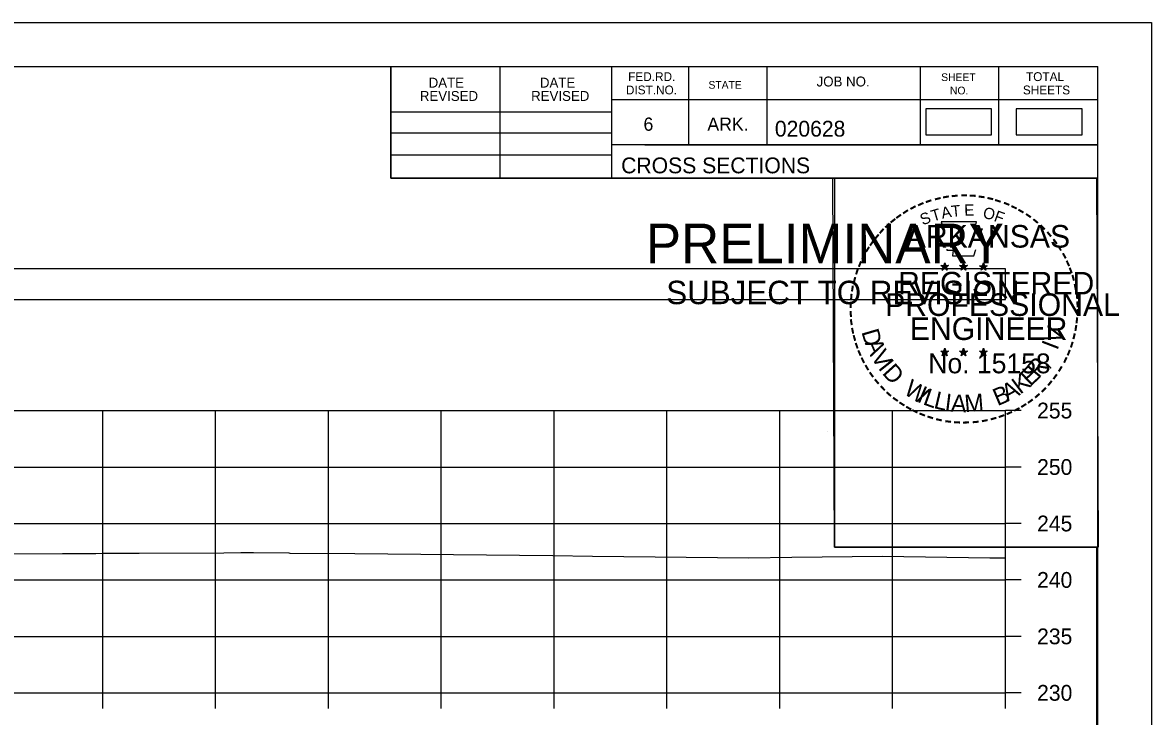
# Model space of a CAD drawing. Extents: x 1369627 to 1374022, y 380035 to 398173.
# Drawn here: x 1372161.4 to 1372261.5, y 381897.4 to 381958.8 of the extents above; entities that cross this region are included whole.
import ezdxf

# ---------------------------------------------------------------- set-up
doc = ezdxf.new("R2010")
doc.units = 0
for name, color, linetype in [('Default', 7, 'Continuous'), ('R_Axis', 7, 'Continuous'), ('R_Axis Annot', 7, 'Continuous'), ('R_Border', 7, 'Continuous'), ('R_Border PE', 7, 'Continuous'), ('R_Border Prem', 7, 'Continuous'), ('R_Exist Surface', 7, 'Continuous'), ('R_Grid', 7, 'Continuous'), ('R_No Plot', 7, 'Continuous')]:
    doc.layers.add(name, color=color, linetype=linetype)

msp = doc.modelspace()

# ---------------------------------------------------------------- linework, layer by layer
at = {"layer": 'Default'}
for points in [[(1372241.46, 381948.88), (1372247.3, 381948.88), (1372247.3, 381951.19), (1372241.46, 381951.19)], [(1372249.48, 381948.88), (1372255.32, 381948.88), (1372255.32, 381951.19), (1372249.48, 381951.19)], [(1371948.53, 381934.3), (1372248.53, 381934.3), (1372248.53, 381937.01), (1371948.53, 381937.01)]]:
    msp.add_lwpolyline(points, close=True, dxfattribs=at)
at = {"layer": 'R_Axis'}
for p, q in [((1372248.53, 381899.46), (1372248.53, 381924.46)), ((1372249.93, 381924.46), (1372248.53, 381924.46)), ((1372249.93, 381919.46), (1372248.53, 381919.46)), ((1372249.93, 381914.46), (1372248.53, 381914.46)), ((1372249.93, 381909.46), (1372248.53, 381909.46)), ((1372249.93, 381904.46), (1372248.53, 381904.46)), ((1371948.53, 381899.46), (1372248.53, 381899.46)), ((1372168.53, 381898.06), (1372168.53, 381899.46)), ((1372178.53, 381898.06), (1372178.53, 381899.46)), ((1372188.53, 381898.06), (1372188.53, 381899.46)), ((1372198.53, 381898.06), (1372198.53, 381899.46)), ((1372208.53, 381898.06), (1372208.53, 381899.46)), ((1372218.53, 381898.06), (1372218.53, 381899.46)), ((1372228.53, 381898.06), (1372228.53, 381899.46)), ((1372238.53, 381898.06), (1372238.53, 381899.46)), ((1372248.53, 381898.06), (1372248.53, 381899.46)), ((1372249.93, 381899.46), (1372248.53, 381899.46))]:
    msp.add_line(p, q, dxfattribs=at)
at = {"layer": 'R_Border'}
for p, q in [((1371940.53, 381954.92), (1372256.71, 381954.92)), ((1372194.07, 381945.04), (1372194.07, 381954.92)), ((1372203.75, 381945.04), (1372203.75, 381954.92)), ((1372213.61, 381954.92), (1372213.61, 381945.04)), ((1372220.45, 381954.92), (1372220.45, 381947.98)), ((1372227.39, 381954.92), (1372227.39, 381947.98)), ((1372240.97, 381954.92), (1372240.97, 381947.98)), ((1372247.91, 381954.92), (1372247.91, 381947.98)), ((1372256.71, 381749.46), (1372256.71, 381954.92)), ((1372256.71, 381951.98), (1372213.61, 381951.98)), ((1372256.71, 381952), (1372256.71, 381952)), ((1372194.07, 381950.9), (1372213.61, 381950.9)), ((1372194.07, 381949.04), (1372213.61, 381949.04)), ((1372256.71, 381947.98), (1372213.61, 381947.98)), ((1372216.57, 381947.98), (1372256.71, 381947.98)), ((1372194.07, 381947.1), (1372213.61, 381947.1)), ((1372256.71, 381945.04), (1372194.07, 381945.04))]:
    msp.add_line(p, q, dxfattribs=at)
at = {"layer": 'R_Border PE'}
for p, q in [((1372242.79, 381937.3), (1372243.14, 381937.19)), ((1372242.79, 381937.3), (1372243.05, 381937.25)), ((1372242.79, 381937.3), (1372243.03, 381937.18)), ((1372243.14, 381937.55), (1372243.1, 381937.3)), ((1372243.14, 381937.19), (1372243.14, 381937.55)), ((1372243.14, 381937.55), (1372243.19, 381937.3)), ((1372243.49, 381937.3), (1372243.14, 381937.19)), ((1372243.49, 381937.3), (1372243.2, 381937.25)), ((1372243.49, 381937.3), (1372243.29, 381937.2)), ((1372244.46, 381937.3), (1372244.81, 381937.19)), ((1372244.46, 381937.3), (1372244.72, 381937.25)), ((1372244.46, 381937.3), (1372244.7, 381937.18)), ((1372244.81, 381937.55), (1372244.77, 381937.3)), ((1372244.81, 381937.19), (1372244.81, 381937.55)), ((1372244.81, 381937.55), (1372244.86, 381937.3)), ((1372245.16, 381937.3), (1372244.81, 381937.19)), ((1372245.16, 381937.3), (1372244.87, 381937.25)), ((1372245.16, 381937.3), (1372244.96, 381937.2)), ((1372246.23, 381937.29), (1372246.58, 381937.18)), ((1372246.23, 381937.29), (1372246.48, 381937.24)), ((1372246.23, 381937.29), (1372246.47, 381937.16)), ((1372246.58, 381937.54), (1372246.54, 381937.29)), ((1372246.58, 381937.18), (1372246.58, 381937.54)), ((1372246.58, 381937.54), (1372246.63, 381937.29)), ((1372246.92, 381937.29), (1372246.58, 381937.18)), ((1372246.92, 381937.29), (1372246.64, 381937.24)), ((1372246.92, 381937.29), (1372246.72, 381937.18)), ((1372242.93, 381936.89), (1372243.14, 381937.19)), ((1372242.93, 381936.89), (1372243.05, 381937.13)), ((1372242.93, 381936.89), (1372243.14, 381937.11)), ((1372243.36, 381936.89), (1372243.14, 381937.19)), ((1372243.36, 381936.89), (1372243.14, 381937.1)), ((1372243.36, 381936.89), (1372243.22, 381937.18)), ((1372244.6, 381936.89), (1372244.81, 381937.19)), ((1372244.6, 381936.89), (1372244.72, 381937.13)), ((1372244.6, 381936.89), (1372244.81, 381937.11)), ((1372245.03, 381936.89), (1372244.81, 381937.19)), ((1372245.03, 381936.89), (1372244.81, 381937.1)), ((1372245.03, 381936.89), (1372244.89, 381937.18)), ((1372246.36, 381936.88), (1372246.58, 381937.18)), ((1372246.36, 381936.88), (1372246.49, 381937.12)), ((1372246.36, 381936.88), (1372246.58, 381937.1)), ((1372246.79, 381936.88), (1372246.58, 381937.18)), ((1372246.79, 381936.88), (1372246.58, 381937.09)), ((1372246.79, 381936.88), (1372246.65, 381937.17)), ((1372242.79, 381929.73), (1372243.14, 381929.61)), ((1372242.79, 381929.73), (1372243.04, 381929.68)), ((1372242.79, 381929.73), (1372243.03, 381929.6)), ((1372242.92, 381929.32), (1372243.14, 381929.61)), ((1372242.92, 381929.32), (1372243.05, 381929.56)), ((1372242.92, 381929.32), (1372243.14, 381929.53)), ((1372243.14, 381929.98), (1372243.1, 381929.73)), ((1372243.14, 381929.61), (1372243.14, 381929.98)), ((1372243.14, 381929.98), (1372243.19, 381929.73)), ((1372243.49, 381929.73), (1372243.14, 381929.61)), ((1372243.35, 381929.32), (1372243.14, 381929.61)), ((1372243.35, 381929.32), (1372243.14, 381929.53)), ((1372243.49, 381929.73), (1372243.2, 381929.68)), ((1372243.35, 381929.32), (1372243.22, 381929.61)), ((1372243.49, 381929.73), (1372243.28, 381929.62)), ((1372244.46, 381929.73), (1372244.81, 381929.61)), ((1372244.46, 381929.73), (1372244.71, 381929.68)), ((1372244.46, 381929.73), (1372244.7, 381929.6)), ((1372244.59, 381929.32), (1372244.81, 381929.61)), ((1372244.59, 381929.32), (1372244.72, 381929.56)), ((1372244.59, 381929.32), (1372244.81, 381929.53)), ((1372244.81, 381929.98), (1372244.77, 381929.73)), ((1372244.81, 381929.61), (1372244.81, 381929.98)), ((1372244.81, 381929.98), (1372244.86, 381929.73)), ((1372245.16, 381929.73), (1372244.81, 381929.61)), ((1372245.02, 381929.32), (1372244.81, 381929.61)), ((1372245.02, 381929.32), (1372244.81, 381929.53)), ((1372245.16, 381929.73), (1372244.87, 381929.68)), ((1372245.02, 381929.32), (1372244.88, 381929.61)), ((1372245.16, 381929.73), (1372244.95, 381929.62)), ((1372246.23, 381929.72), (1372246.58, 381929.6)), ((1372246.23, 381929.72), (1372246.48, 381929.67)), ((1372246.23, 381929.72), (1372246.46, 381929.59)), ((1372246.36, 381929.31), (1372246.58, 381929.6)), ((1372246.36, 381929.31), (1372246.49, 381929.55)), ((1372246.36, 381929.31), (1372246.57, 381929.52)), ((1372246.58, 381929.97), (1372246.53, 381929.72)), ((1372246.79, 381929.31), (1372246.57, 381929.52)), ((1372246.58, 381929.6), (1372246.58, 381929.97)), ((1372246.58, 381929.97), (1372246.62, 381929.72)), ((1372246.92, 381929.72), (1372246.58, 381929.6)), ((1372246.79, 381929.31), (1372246.58, 381929.6)), ((1372246.92, 381929.72), (1372246.64, 381929.67)), ((1372246.79, 381929.31), (1372246.65, 381929.6)), ((1372246.92, 381929.72), (1372246.72, 381929.61))]:
    msp.add_line(p, q, dxfattribs=at)
for points in [[(1372242.84, 381941.18), (1372243.1, 381940.35)], [(1372246.35, 381940.25), (1372246.49, 381940.54), (1372245.8, 381940.51), (1372245.95, 381941.18), (1372242.84, 381941.18)], [(1372243.33, 381938.75), (1372243.33, 381938.67), (1372243.89, 381938.65), (1372243.84, 381938.17), (1372245.71, 381938.17), (1372245.91, 381938.71)], [(1372243.14, 381937.55), (1372243.36, 381936.89), (1372242.79, 381937.3), (1372243.49, 381937.3), (1372242.93, 381936.89), (1372243.14, 381937.55)], [(1372244.81, 381937.55), (1372245.03, 381936.89), (1372244.46, 381937.3), (1372245.16, 381937.3), (1372244.6, 381936.89), (1372244.81, 381937.55)], [(1372246.58, 381937.54), (1372246.79, 381936.88), (1372246.23, 381937.29), (1372246.92, 381937.29), (1372246.36, 381936.88), (1372246.58, 381937.54)], [(1372243.14, 381929.98), (1372243.35, 381929.32), (1372242.79, 381929.73), (1372243.49, 381929.73), (1372242.92, 381929.32), (1372243.14, 381929.98)], [(1372244.81, 381929.98), (1372245.02, 381929.32), (1372244.46, 381929.73), (1372245.16, 381929.73), (1372244.59, 381929.32), (1372244.81, 381929.98)], [(1372246.58, 381929.97), (1372246.79, 381929.31), (1372246.23, 381929.72), (1372246.92, 381929.72), (1372246.36, 381929.31), (1372246.58, 381929.97)]]:
    msp.add_lwpolyline(points, dxfattribs=at)
for centre, radius in [((1372243.14, 381937.19), 0.172), ((1372243.14, 381937.19), 0.145), ((1372243.14, 381937.19), 0.116), ((1372243.14, 381937.19), 0.0991), ((1372244.81, 381937.19), 0.172), ((1372244.81, 381937.19), 0.145), ((1372244.81, 381937.19), 0.116), ((1372244.81, 381937.19), 0.0991), ((1372246.58, 381937.17), 0.172), ((1372246.58, 381937.17), 0.145), ((1372246.58, 381937.17), 0.116), ((1372243.14, 381937.19), 0.0747), ((1372243.14, 381937.19), 0.0495), ((1372243.14, 381937.19), 0.0296), ((1372244.81, 381937.19), 0.0747), ((1372244.81, 381937.19), 0.0495), ((1372244.81, 381937.19), 0.0296), ((1372246.58, 381937.17), 0.0991), ((1372246.58, 381937.17), 0.0747), ((1372246.58, 381937.17), 0.0495), ((1372246.58, 381937.17), 0.0296), ((1372243.14, 381929.61), 0.172), ((1372243.14, 381929.61), 0.145), ((1372243.14, 381929.61), 0.116), ((1372243.14, 381929.61), 0.0991), ((1372243.14, 381929.61), 0.0747), ((1372243.14, 381929.61), 0.0495), ((1372243.14, 381929.61), 0.0296), ((1372244.81, 381929.61), 0.172), ((1372244.81, 381929.61), 0.145), ((1372244.81, 381929.61), 0.116), ((1372244.81, 381929.61), 0.0991), ((1372244.81, 381929.61), 0.0747), ((1372244.81, 381929.61), 0.0495), ((1372244.81, 381929.61), 0.0296), ((1372246.57, 381929.6), 0.172), ((1372246.57, 381929.6), 0.145), ((1372246.57, 381929.6), 0.116), ((1372246.57, 381929.6), 0.0991), ((1372246.57, 381929.6), 0.0747), ((1372246.57, 381929.6), 0.0495), ((1372246.57, 381929.6), 0.0296)]:
    msp.add_circle(centre, radius, dxfattribs=at)
at = {"layer": 'R_Exist Surface'}
msp.add_lwpolyline([(1372160.56, 381911.78), (1372164.96, 381911.81), (1372167.91, 381911.81), (1372168.53, 381911.83), (1372171.77, 381911.84), (1372179.26, 381911.86), (1372180.76, 381911.88), (1372181.9, 381911.88), (1372185.01, 381911.85), (1372185.12, 381911.84), (1372190.86, 381911.81), (1372205.46, 381911.65), (1372208.41, 381911.62), (1372211.92, 381911.57), (1372225.79, 381911.42), (1372229.59, 381911.48), (1372237.62, 381911.57), (1372247.14, 381911.43), (1372248.53, 381911.41)], dxfattribs=at)
at = {"layer": 'R_Grid'}
for p, q in [((1371948.53, 381924.46), (1372248.53, 381924.46)), ((1372168.53, 381899.46), (1372168.53, 381924.46)), ((1372178.53, 381899.46), (1372178.53, 381924.46)), ((1372188.53, 381899.46), (1372188.53, 381924.46)), ((1372198.53, 381899.46), (1372198.53, 381924.46)), ((1372208.53, 381899.46), (1372208.53, 381924.46)), ((1372218.53, 381899.46), (1372218.53, 381924.46)), ((1372228.53, 381899.46), (1372228.53, 381924.46)), ((1372238.53, 381899.46), (1372238.53, 381924.46)), ((1372248.53, 381899.46), (1372248.53, 381924.46)), ((1371948.53, 381919.46), (1372248.53, 381919.46)), ((1371948.53, 381914.46), (1372248.53, 381914.46)), ((1371948.53, 381909.46), (1372248.53, 381909.46)), ((1371948.53, 381904.46), (1372248.53, 381904.46)), ((1371948.53, 381899.46), (1372248.53, 381899.46))]:
    msp.add_line(p, q, dxfattribs=at)
at = {"layer": 'R_No Plot'}
for p, q in [((1371928.13, 381958.82), (1372261.46, 381958.82)), ((1372232.74, 381922.59), (1372232.74, 381922.59))]:
    msp.add_line(p, q, dxfattribs=at)
for points in [[(1371928.12, 381958.82), (1372261.46, 381958.82), (1372261.46, 381745.48), (1371928.12, 381745.48)], [(1372174.45, 381954.92), (1372194.07, 381954.92), (1372194.07, 381945.04), (1372210.18, 381945.04), (1372233.38, 381945.04), (1372233.38, 381912.37), (1372256.59, 381912.37), (1372256.71, 381749.46), (1371940.53, 381749.46), (1371940.53, 381954.92)], [(1372233.24, 381945.04), (1372256.59, 381945.04), (1372256.73, 381912.37), (1372233.38, 381912.37)]]:
    msp.add_lwpolyline(points, close=True, dxfattribs=at)

# ---------------------------------------------------------------- texts
at = {"layer": 'R_Axis Annot'}
for s, p in [('255', (1372251.33, 381923.76)), ('250', (1372251.33, 381918.76)), ('245', (1372251.33, 381913.76)), ('240', (1372251.33, 381908.76)), ('235', (1372251.33, 381903.76)), ('230', (1372251.33, 381898.76))]:
    msp.add_text(s, height=1.4, dxfattribs=at).set_placement(p)
at = {"layer": 'R_Border'}
for s, height, p in [('FED.RD.', 0.782, (1372215.09, 381953.64)), ('SHEET', 0.684, (1372242.83, 381953.64)), ('TOTAL', 0.782, (1372250.35, 381953.64)), ('DATE', 0.879, (1372197.41, 381953.06)), ('DATE', 0.879, (1372207.27, 381953.06)), ('STATE', 0.684, (1372222.21, 381952.96)), ('JOB NO.', 0.879, (1372231.79, 381953.16)), ('REVISED', 0.879, (1372196.63, 381951.88)), ('REVISED', 0.879, (1372206.49, 381951.88)), ('DIST.NO.', 0.782, (1372214.89, 381952.46)), ('NO.', 0.684, (1372243.61, 381952.46)), ('SHEETS', 0.782, (1372250.07, 381952.46)), ('6', 1.17, (1372216.45, 381949.24)), ('ARK.', 1.172, (1372222.11, 381949.24)), ('020628', 1.4, (1372228.09, 381948.72)), ('CROSS SECTIONS', 1.4, (1372214.47, 381945.47))]:
    msp.add_text(s, height=height, rotation=360, dxfattribs=at).set_placement(p)
at = {"layer": 'R_Border PE'}
for s, height, rotation, p in [('-', 1.6, 13.6301, (1372242.33, 381942.54)), ('-', 1.6, 10.2193, (1372243.01, 381942.71)), ('-', 1.6, 5.8968, (1372243.74, 381942.82)), ('-', 1.6, 0.1862, (1372244.51, 381942.89)), ('-', 1.6, 357.743, (1372245.24, 381942.88)), ('-', 1.6, 352.1617, (1372245.98, 381942.82)), ('-', 1.6, 347.2049, (1372246.7, 381942.71)), ('-', 1.6, 28.7918, (1372240.32, 381941.72)), ('-', 1.6, 24.3072, (1372240.95, 381942.03)), ('-', 1.6, 19.1761, (1372241.58, 381942.3)), ('T', 1, 16.4036, (1372242.1, 381941.19)), ('A', 1, 11.2132, (1372242.93, 381941.44)), ('T', 1, 6.0228, (1372243.78, 381941.6)), ('E', 1, 0.8323, (1372244.88, 381941.71)), ('O', 1, 350.4515, (1372246.49, 381941.5)), ('-', 1.6, 342.3362, (1372247.33, 381942.55)), ('-', 1.6, 337.8551, (1372248.07, 381942.33)), ('-', 1.6, 334.1211, (1372248.7, 381942.06)), ('-', 1.6, 329.6409, (1372249.28, 381941.77)), ('-', 1.6, 38.9507, (1372238.67, 381940.57)), ('-', 1.6, 36.2317, (1372239.14, 381940.95)), ('-', 1.6, 34.0636, (1372239.72, 381941.35)), ('S', 1, 21.594, (1372241.19, 381940.85)), ('F', 1, 340.0707, (1372247.44, 381941.27)), ('-', 1.6, 325.8627, (1372249.92, 381941.41)), ('-', 1.6, 320.5297, (1372250.53, 381940.99)), ('-', 1.6, 48.423, (1372237.78, 381939.68)), ('-', 1.6, 42.9622, (1372238.23, 381940.16)), ('ARKANSAS', 2, 360, (1372239.69, 381938.89)), ('-', 1.6, 315.5786, (1372251.13, 381940.5)), ('-', 1.6, 309.8797, (1372251.7, 381939.95)), ('-', 1.6, 54.2325, (1372236.97, 381938.63)), ('-', 1.6, 50.6142, (1372237.38, 381939.19)), ('-', 1.6, 306.6522, (1372252.22, 381939.35)), ('-', 1.6, 62.8713, (1372236.33, 381937.49)), ('-', 1.6, 58.0706, (1372236.64, 381938.1)), ('-', 1.4, 303.6753, (1372252.71, 381938.78)), ('-', 1.6, 299.6684, (1372253.03, 381938.17)), ('-', 1.6, 67.7743, (1372236.07, 381936.87)), ('-', 1.6, 294.6628, (1372253.35, 381937.56)), ('-', 1.6, 75.461, (1372235.66, 381935.53)), ('-', 1.6, 72.3945, (1372235.85, 381936.24)), ('REGISTERED', 2, 360, (1372239.01, 381934.74)), ('-', 1.6, 290.5728, (1372253.61, 381936.98)), ('-', 1.6, 285.1233, (1372253.84, 381936.4)), ('-', 1.6, 81.2013, (1372235.52, 381934.82)), ('-', 1.6, 280.5493, (1372254.04, 381935.66)), ('-', 1.6, 85.1863, (1372235.45, 381934.13)), ('PROFESSIONAL', 2, 360, (1372237.86, 381932.84)), ('-', 1.6, 276.5962, (1372254.21, 381934.89)), ('-', 1.6, 94.1959, (1372235.46, 381932.7)), ('-', 1.6, 89.0622, (1372235.42, 381933.43)), ('-', 1.6, 274.3301, (1372254.27, 381934.17)), ('-', 1.6, 269.9407, (1372254.3, 381933.54)), ('-', 1.6, 98.9479, (1372235.53, 381932.03)), ('ENGINEER', 2, 360, (1372240.05, 381930.71)), ('-', 1.6, 263.5172, (1372254.28, 381932.87)), ('-', 1.6, 101.7149, (1372235.66, 381931.3)), ('D', 1.54, 286.2848, (1372235.75, 381931.44)), ('V', 1.54, 72.6573, (1372253.35, 381930.28)), ('-', 1.6, 255.7626, (1372254.1, 381931.54)), ('-', 1.6, 260.9953, (1372254.21, 381932.22)), ('-', 1.6, 105.4578, (1372235.83, 381930.71)), ('-', 1.6, 109.0874, (1372236.04, 381930.07)), ('A', 1.54, 292.7835, (1372236.05, 381930.44)), ('I', 1.54, 69.0301, (1372253.12, 381929.74)), ('-', 1.6, 252.8681, (1372253.92, 381930.82)), ('-', 1.6, 114.0643, (1372236.3, 381929.48)), ('V', 1.54, 300.7936, (1372236.56, 381929.26)), ('No. 15158', 1.757, 360, (1372241.69, 381927.76)), ('-', 1.6, 247.8887, (1372253.7, 381930.15)), ('-', 1.6, 115.7289, (1372236.6, 381928.86)), ('-', 1.6, 120.4471, (1372236.96, 381928.27)), ('I', 1.54, 308.3502, (1372237.19, 381928.22)), ('D', 1.54, 311.9774, (1372237.54, 381927.75)), ('E', 1.54, 44.0175, (1372250.74, 381926.54)), ('R', 1.54, 50.3651, (1372251.47, 381927.25)), (',', 1.54, 57.4684, (1372252.2, 381928.13)), ('-', 1.6, 239.0712, (1372253.04, 381928.77)), ('-', 1.6, 244.6197, (1372253.43, 381929.52)), ('-', 1.6, 125.8934, (1372237.36, 381927.71)), ('-', 1.6, 130.7181, (1372237.82, 381927.16)), ('W', 1.54, 328.0731, (1372239.42, 381925.99)), ('K', 1.54, 36.9143, (1372249.83, 381925.85)), ('-', 1.6, 233.8452, (1372252.64, 381928.11)), ('-', 1.6, 134.2238, (1372238.34, 381926.62)), ('I', 1.54, 336.6877, (1372240.61, 381925.28)), ('L', 1.54, 340.3149, (1372241.14, 381925.03)), ('B', 1.54, 22.8589, (1372247.82, 381924.84)), ('A', 1.54, 28.9042, (1372248.71, 381925.22)), ('-', 1.6, 225.7653, (1372251.73, 381926.98)), ('-', 1.6, 231.2538, (1372252.21, 381927.55)), ('-', 1.6, 138.9338, (1372238.86, 381926.15)), ('-', 1.6, 144.6463, (1372239.42, 381925.75)), ('L', 1.54, 346.6625, (1372242.1, 381924.69)), ('I', 1.54, 353.0101, (1372243.09, 381924.45)), ('A', 1.54, 356.6373, (1372243.66, 381924.37)), ('M', 1.54, 4.6473, (1372244.95, 381924.31)), ('-', 1.6, 215.7363, (1372250.66, 381926)), ('-', 1.6, 221.0851, (1372251.21, 381926.47)), ('-', 1.6, 148.0898, (1372239.98, 381925.38)), ('-', 1.6, 151.5704, (1372240.56, 381925.05)), ('-', 1.6, 154.6002, (1372241.08, 381924.8)), ('-', 1.6, 158.5612, (1372241.71, 381924.55)), ('AAMU', 0.00002, 360, (1372244.74, 381924.31)), ('-', 1.6, 204.2516, (1372248.94, 381924.95)), ('-', 1.6, 207.3568, (1372249.57, 381925.27)), ('-', 1.6, 212.2491, (1372250.12, 381925.62)), ('-', 1.6, 162.7983, (1372242.39, 381924.34)), ('-', 1.6, 167.5555, (1372243.11, 381924.17)), ('-', 1.6, 173.1155, (1372243.88, 381924.06)), ('-', 1.6, 176.5183, (1372244.63, 381924.01)), ('-', 1.6, 181.5918, (1372245.37, 381924.03)), ('-', 1.6, 185.8167, (1372246.18, 381924.1)), ('-', 1.6, 191.2858, (1372246.92, 381924.24)), ('-', 1.6, 195.4743, (1372247.65, 381924.44)), ('-', 1.6, 199.4643, (1372248.31, 381924.67))]:
    msp.add_text(s, height=height, rotation=rotation, dxfattribs=at).set_placement(p)
at = {"layer": 'R_Border Prem'}
for s, height, p in [('PRELIMINARY', 3.5, (1372216.66, 381937.51)), ('DWB', 0.01, (1372217.41, 381939.36)), ('SUBJECT TO REVISION', 2.0751, (1372218.47, 381933.88))]:
    msp.add_text(s, height=height, rotation=360, dxfattribs=at).set_placement(p)

doc.saveas('drawing.dxf')
